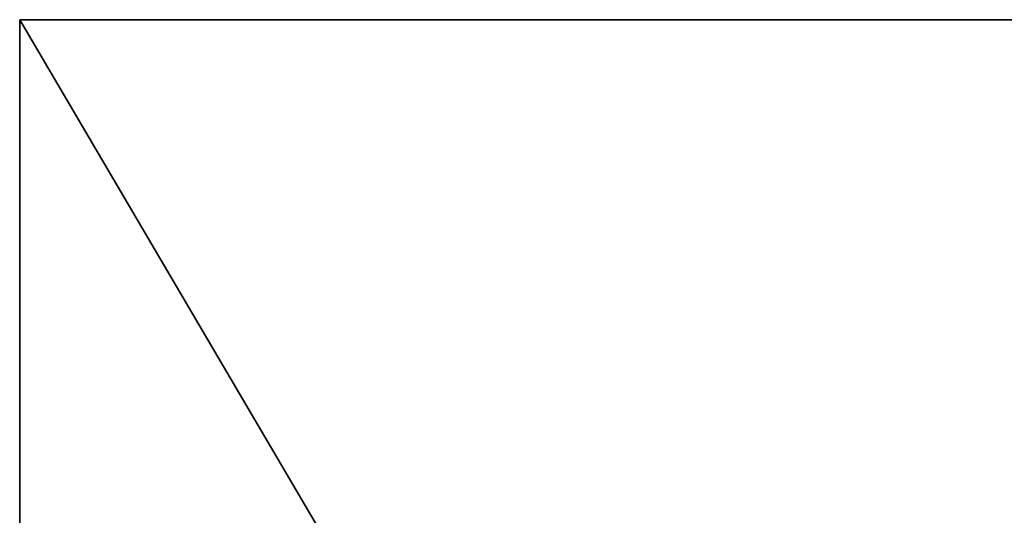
# Model space of a CAD drawing. Header units: millimetres. Extents: x -41 to 11, y -3 to 963.
# Tile 281 of 656: x -40.88 to -37.7, y 100.9 to 102.5. Entities that reach past the tile are written whole.
import ezdxf

# ---------------------------------------------------------------- set-up
doc = ezdxf.new("R2010")
doc.units = ezdxf.units.MM
doc.header["$LTSCALE"] = 65.185185
for name, color, linetype in [('3400', 7, 'CONTINUOUS'), ('3401', 7, 'CONTINUOUS'), ('3402', 7, 'CONTINUOUS'), ('3403', 7, 'CONTINUOUS')]:
    doc.layers.add(name, color=color, linetype=linetype)

msp = doc.modelspace()

# ---------------------------------------------------------------- linework, layer by layer
at = {"layer": '3400', "linetype": 'CONTINUOUS'}
for points in [[(9.125, 102.5, -93.5), (9.125, 17.5, -93.5), (-40.875, 102.5, -93.5), (9.125, 102.5, -93.5)], [(9.125, 17.5, -93.5), (-40.875, 17.5, -93.5), (-40.875, 102.5, -93.5), (9.125, 17.5, -93.5)]]:
    msp.add_3dface(points, dxfattribs=at)
at = {"layer": '3401', "linetype": 'CONTINUOUS'}
for points in [[(9.125, 102.5, -93.5), (-40.875, 102.5, -93.5), (-40.875, 102.5, -8.5), (9.125, 102.5, -93.5)], [(9.125, 102.5, -8.5), (9.125, 102.5, -93.5), (-40.875, 102.5, -8.5), (9.125, 102.5, -8.5)]]:
    msp.add_3dface(points, dxfattribs=at)
at = {"layer": '3402', "linetype": 'CONTINUOUS'}
for points in [[(-40.875, 17.5, -8.5), (9.125, 102.5, -8.5), (-40.875, 102.5, -8.5), (-40.875, 17.5, -8.5)], [(9.125, 17.5, -8.5), (9.125, 102.5, -8.5), (-40.875, 17.5, -8.5), (9.125, 17.5, -8.5)]]:
    msp.add_3dface(points, dxfattribs=at)
at = {"layer": '3403', "linetype": 'CONTINUOUS'}
for points in [[(-40.875, 20.2, -11.2), (-40.875, 102.5, -8.5), (-40.875, 99.8, -11.2), (-40.875, 20.2, -11.2)], [(-40.875, 102.5, -93.5), (-40.875, 17.5, -93.5), (-40.875, 99.8, -90.8), (-40.875, 102.5, -93.5)], [(-40.875, 17.5, -8.5), (-40.875, 102.5, -8.5), (-40.875, 20.2, -11.2), (-40.875, 17.5, -8.5)], [(-40.875, 102.5, -8.5), (-40.875, 102.5, -93.5), (-40.875, 99.8, -11.2), (-40.875, 102.5, -8.5)], [(-40.875, 99.8, -11.2), (-40.875, 102.5, -93.5), (-40.875, 99.8, -90.8), (-40.875, 99.8, -11.2)]]:
    msp.add_3dface(points, dxfattribs=at)

doc.saveas('drawing.dxf')
